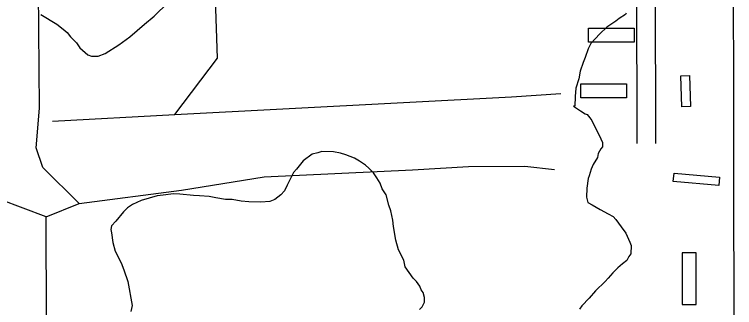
# Model space of a CAD drawing. Extents: x 3355677 to 3393573, y 612928 to 638357.
# Drawn here: x 3383066 to 3384220, y 635281 to 635752 of the extents above; entities that cross this region are included whole.
import ezdxf

# ---------------------------------------------------------------- set-up
doc = ezdxf.new("R2010")
doc.units = 0
for name, color, linetype in [('V-BLDG-OTLN', 7, 'Continuous'), ('V-ROAD-CNTR', 7, 'Continuous'), ('V-SITE-VEGE', 7, 'Continuous'), ('V-TOPO-SHOR', 7, 'Continuous')]:
    doc.layers.add(name, color=color, linetype=linetype)

msp = doc.modelspace()

# ---------------------------------------------------------------- linework, layer by layer
at = {"layer": 'V-BLDG-OTLN'}
for points in [[(3383986.3, 635729.3), (3384059.5, 635729.3), (3384059.5, 635707), (3383986.3, 635707)], [(3384147.9, 635653.6), (3384149.7, 635603.7), (3384135.8, 635603.2), (3384133.9, 635653.1)], [(3383973.6, 635640.2), (3384046.8, 635640.2), (3384046.8, 635617.9), (3383973.6, 635617.9)], [(3384123.2, 635497), (3384196.3, 635490.7), (3384195.2, 635477.2), (3384122, 635483.6)], [(3384136, 635369.3), (3384136, 635286.4), (3384158.7, 635286.4), (3384158.7, 635369.3)]]:
    msp.add_lwpolyline(points, close=True, dxfattribs=at)
at = {"layer": 'V-ROAD-CNTR'}
for points in [[(3383632.1, 634818.7), (3384183.6, 634834.7), (3384198.3, 634841.8), (3384220.3, 634862.5), (3384217.4, 636559.9)], [(3384064, 635544.3), (3384062, 636559.5)], [(3384094, 635544.3), (3384092, 636559.5)]]:
    msp.add_lwpolyline(points, dxfattribs=at)
at = {"layer": 'V-SITE-VEGE'}
for p, q in [((3383289.9, 635749), (3383312.1, 635770.6)), ((3384046.5, 635753.6), (3384045.4, 635751.5)), ((3383108, 635751.6), (3383134, 635735.9)), ((3383274.4, 635736.1), (3383289.9, 635749)), ((3384035.4, 635745), (3384029.9, 635740.7)), ((3384045.4, 635751.5), (3384035.4, 635745)), ((3383134, 635735.9), (3383143.8, 635728)), ((3383251.1, 635715.6), (3383274.4, 635736.1)), ((3384015.5, 635731.1), (3384004.4, 635720.3)), ((3384029.9, 635740.7), (3384015.5, 635731.1)), ((3383143.8, 635728), (3383150.3, 635722.5)), ((3383150.3, 635722.5), (3383155.7, 635715.8)), ((3384004.4, 635720.3), (3383989.9, 635705.1)), ((3383155.7, 635715.8), (3383165.4, 635705.8)), ((3383233.3, 635702.7), (3383251.1, 635715.6)), ((3383165.4, 635705.8), (3383170.8, 635698.1)), ((3383170.8, 635698.1), (3383183.8, 635686.9)), ((3383211.2, 635688.7), (3383233.3, 635702.7)), ((3383985.4, 635696.4), (3383980.8, 635682.2)), ((3383989.9, 635705.1), (3383985.4, 635696.4)), ((3383183.8, 635686.9), (3383189.2, 635684.6)), ((3383189.2, 635684.6), (3383200.2, 635684.5)), ((3383200.2, 635684.5), (3383211.2, 635688.7)), ((3383977.4, 635674.6), (3383972.8, 635660.4)), ((3383980.8, 635682.2), (3383977.4, 635674.6)), ((3383972.8, 635660.4), (3383970.4, 635648.4)), ((3383970.4, 635648.4), (3383965.8, 635633.1)), ((3383965.8, 635633.1), (3383964.6, 635620)), ((3383964.6, 635620), (3383964.3, 635604.6)), ((3383964.3, 635604.6), (3383962.2, 635604.6)), ((3383962.2, 635604.6), (3383973, 635596.8)), ((3383973, 635596.8), (3383980.6, 635592.3)), ((3383980.6, 635592.3), (3383983.9, 635591.2)), ((3383983.9, 635591.2), (3383988.2, 635585.6)), ((3383988.2, 635585.6), (3383991.4, 635581.2)), ((3383991.4, 635581.2), (3383998.9, 635565.7)), ((3383998.9, 635565.7), (3384003.2, 635558)), ((3384003.2, 635558), (3384008.5, 635545.9)), ((3384008.5, 635545.9), (3384008.4, 635539.3)), ((3384006.1, 635536), (3384001.6, 635528.4)), ((3384008.4, 635539.3), (3384006.1, 635536)), ((3383543.3, 635527.2), (3383528.9, 635516.5)), ((3383552.1, 635529.3), (3383543.3, 635527.2)), ((3383558.7, 635531.4), (3383552.1, 635529.3)), ((3383577.4, 635531.1), (3383558.7, 635531.4)), ((3383588.3, 635528.8), (3383577.4, 635531.1)), ((3383597, 635526.5), (3383588.3, 635528.8)), ((3383611.2, 635520.8), (3383597, 635526.5)), ((3384000.5, 635521.9), (3383993.7, 635511)), ((3384001.6, 635528.4), (3384000.5, 635521.9)), ((3383524.5, 635511.1), (3383517.8, 635503.5)), ((3383528.9, 635516.5), (3383524.5, 635511.1)), ((3383618.8, 635516.3), (3383611.2, 635520.8)), ((3383628.6, 635509.6), (3383618.8, 635516.3)), ((3383993.7, 635511), (3383990.3, 635503.4)), ((3383517.8, 635503.5), (3383513.3, 635498.1)), ((3383634, 635505.1), (3383628.6, 635509.6)), ((3383641.6, 635497.3), (3383634, 635505.1)), ((3383990.3, 635503.4), (3383986.9, 635492.5)), ((3383513.3, 635498.1), (3383506.6, 635485)), ((3383643.7, 635494), (3383641.6, 635497.3)), ((3383647, 635489.6), (3383643.7, 635494)), ((3383652.3, 635480.7), (3383647, 635489.6)), ((3383985.7, 635488.1), (3383983.3, 635472.8)), ((3383986.9, 635492.5), (3383985.7, 635488.1)), ((3383503.2, 635477.4), (3383498.6, 635468.7)), ((3383506.6, 635485), (3383503.2, 635477.4)), ((3383655.5, 635471.9), (3383652.3, 635480.7)), ((3383498.6, 635468.7), (3383493.1, 635462.2)), ((3383661.9, 635462), (3383655.5, 635471.9)), ((3383983.3, 635472.8), (3383983.1, 635458.5)), ((3383269.3, 635453.3), (3383254.9, 635446.9)), ((3383294.6, 635460.6), (3383269.3, 635453.3)), ((3383304.5, 635461.5), (3383294.6, 635460.6)), ((3383321, 635463.5), (3383304.5, 635461.5)), ((3383330.8, 635463.4), (3383321, 635463.5)), ((3383352.7, 635460.9), (3383330.8, 635463.4)), ((3383362.6, 635460.7), (3383352.7, 635460.9)), ((3383377.9, 635459.4), (3383362.6, 635460.7)), ((3383388.8, 635457.1), (3383377.9, 635459.4)), ((3383404.2, 635454.6), (3383388.8, 635457.1)), ((3383415.1, 635454.5), (3383404.2, 635454.6)), ((3383429.3, 635452.1), (3383415.1, 635454.5)), ((3383483.1, 635454.6), (3383475.4, 635451.5)), ((3383493.1, 635462.2), (3383483.1, 635454.6)), ((3383666.1, 635445.5), (3383661.9, 635462)), ((3383983.1, 635458.5), (3383985.2, 635449.7)), ((3383247.2, 635441.5), (3383240.5, 635435)), ((3383254.9, 635446.9), (3383247.2, 635441.5)), ((3383441.4, 635450.8), (3383429.3, 635452.1)), ((3383461.1, 635450.6), (3383441.4, 635450.8)), ((3383475.4, 635451.5), (3383461.1, 635450.6)), ((3383669.2, 635436.6), (3383666.1, 635445.5)), ((3383985.2, 635449.7), (3383991.7, 635446.3)), ((3383991.7, 635446.3), (3384004.8, 635438.5)), ((3383240.5, 635435), (3383228.2, 635419.9)), ((3383672.3, 635421.3), (3383669.2, 635436.6)), ((3384004.8, 635438.5), (3384017.8, 635431.7)), ((3384017.8, 635431.7), (3384025.4, 635427.2)), ((3383228.2, 635419.9), (3383221.6, 635412.3)), ((3383673.3, 635411.4), (3383672.3, 635421.3)), ((3384025.4, 635427.2), (3384029.7, 635422.8)), ((3384029.7, 635422.8), (3384038.3, 635410.6)), ((3383221.6, 635412.3), (3383220.4, 635406.8)), ((3383220.4, 635406.8), (3383221.4, 635401.3)), ((3383677.3, 635389.4), (3383673.3, 635411.4)), ((3384038.3, 635410.6), (3384045.9, 635400.6)), ((3383221.4, 635401.3), (3383223.4, 635385.9)), ((3384045.9, 635400.6), (3384052.3, 635386.3)), ((3383223.4, 635385.9), (3383227.6, 635371.6)), ((3383681.5, 635374), (3383677.3, 635389.4)), ((3384052.3, 635386.3), (3384054.4, 635380.8)), ((3383227.6, 635371.6), (3383237.2, 635352.9)), ((3383690, 635357.4), (3383681.5, 635374)), ((3384054.4, 635380.8), (3384054.2, 635367.6)), ((3384050.8, 635363.3), (3384047.5, 635356.7)), ((3384054.2, 635367.6), (3384050.8, 635363.3)), ((3383237.2, 635352.9), (3383241.4, 635341.8)), ((3383692.1, 635346.4), (3383690, 635357.4)), ((3384040.8, 635351.4), (3384033, 635344.9)), ((3384047.5, 635356.7), (3384040.8, 635351.4)), ((3383241.4, 635341.8), (3383247.7, 635323.1)), ((3383705, 635328.7), (3383692.1, 635346.4)), ((3384025.2, 635337.3), (3384017.5, 635328.7)), ((3384033, 635344.9), (3384025.2, 635337.3)), ((3383710.4, 635323.1), (3383705, 635328.7)), ((3384017.5, 635328.7), (3384013, 635323.2)), ((3383247.7, 635323.1), (3383254.8, 635284.6)), ((3383715.8, 635315.4), (3383710.4, 635323.1)), ((3383717.9, 635309.9), (3383715.8, 635315.4)), ((3384013, 635323.2), (3383997.4, 635308.1)), ((3383721.1, 635305.4), (3383717.9, 635309.9)), ((3383723.2, 635297.7), (3383721.1, 635305.4)), ((3383997.4, 635308.1), (3383987.4, 635296.2)), ((3383723.1, 635290.1), (3383723.2, 635297.7)), ((3383987.4, 635296.2), (3383975.2, 635284.3)), ((3383254.8, 635284.6), (3383252.5, 635274.8)), ((3383715.2, 635278.1), (3383719.7, 635282.4)), ((3383719.7, 635282.4), (3383723.1, 635290.1)), ((3383975.2, 635284.3), (3383971.8, 635278.9))]:
    msp.add_line(p, q, dxfattribs=at)
at = {"layer": 'V-TOPO-SHOR'}
for points in [[(3383169.8, 635448), (3383111.5, 635506), (3383100.8, 635537.7), (3383105.9, 635601.2), (3383098.2, 636548.3)], [(3383322.9, 635591.2), (3383391.4, 635681.4), (3383374.2, 636189.2), (3383395.2, 636263.4), (3383432.2, 636274), (3383511.5, 636284.8), (3383580.3, 636279.7), (3383633.2, 636279.9), (3383913.8, 636227.7)], [(3383127.1, 635580.1), (3383322.9, 635591.2), (3383862.5, 635619.1), (3383941.8, 635624.6)], [(3383117, 635426.7), (3383005.7, 635468.7), (3382846.9, 635521.2), (3382756.9, 635531.6), (3382688.1, 635536.7)], [(3383117.8, 635088.1), (3383117, 635426.7), (3383169.8, 635448), (3383333.8, 635469.6), (3383466, 635491.1), (3383704, 635502.3), (3383794, 635507.8), (3383883.9, 635508), (3383931.6, 635502.9)]]:
    msp.add_lwpolyline(points, dxfattribs=at)

doc.saveas('drawing.dxf')
